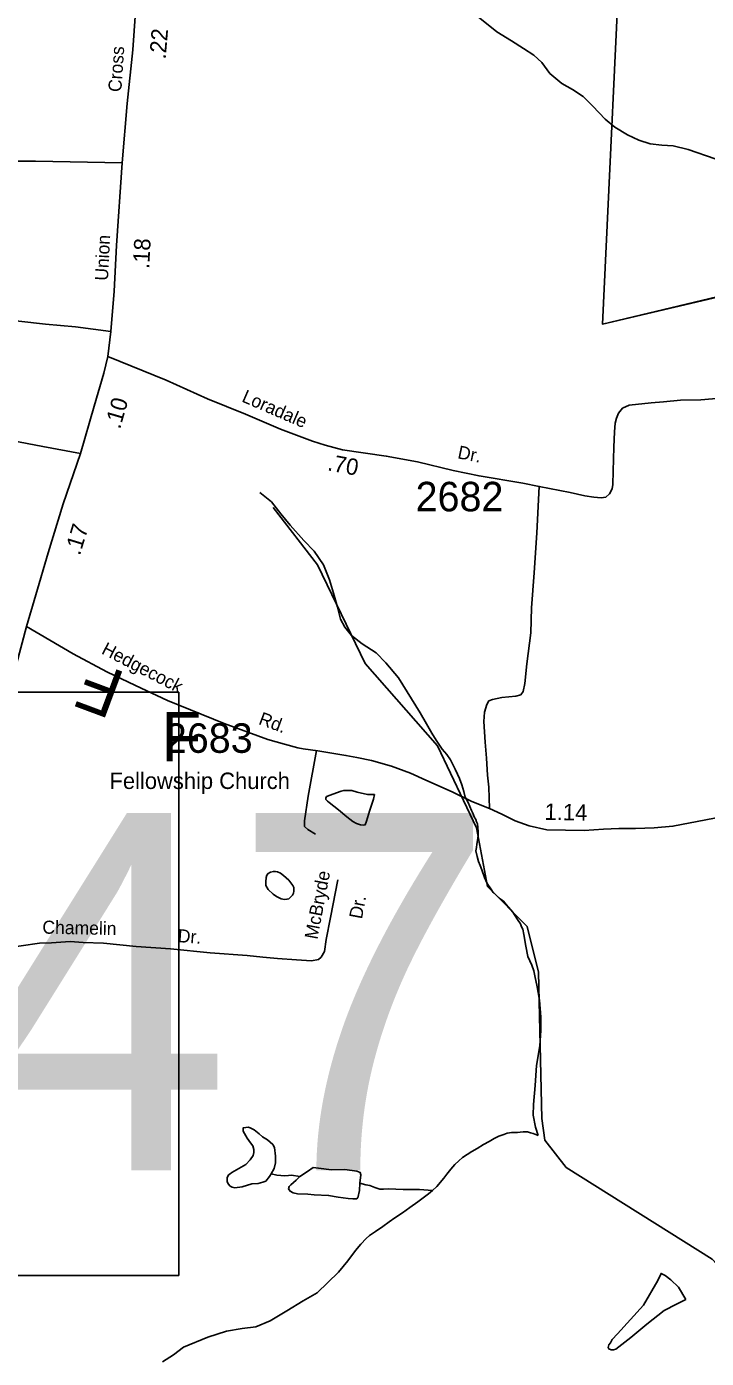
# Model space of a CAD drawing. Extents: x 1551653 to 1702041, y 811336 to 920032.
# Drawn here: x 1670916 to 1674315, y 838844 to 845509 of the extents above; entities that cross this region are included whole.
import ezdxf

# ---------------------------------------------------------------- set-up
doc = ezdxf.new("R2010")
doc.units = 0
for name, color, linetype in [('Old_Level_10', 7, 'Continuous'), ('Old_Level_11', 7, 'Continuous'), ('Old_Level_17', 7, 'Continuous'), ('Old_Level_22', 7, 'Continuous'), ('Old_Level_3', 7, 'Continuous'), ('Old_Level_32', 7, 'Continuous'), ('Old_Level_35', 7, 'Continuous'), ('Old_Level_48', 7, 'Continuous'), ('Old_Level_49', 7, 'Continuous'), ('Old_Level_59', 7, 'Continuous'), ('Old_Level_62', 7, 'Continuous'), ('Old_Level_8', 7, 'Continuous')]:
    doc.layers.add(name, color=color, linetype=linetype)

msp = doc.modelspace()

# ---------------------------------------------------------------- linework, layer by layer
at = {"layer": 'Old_Level_3'}
msp.add_lwpolyline([(1671676.755, 839259.117), (1664840.237, 839259.117), (1664840.237, 842177.718), (1671676.755, 842177.718), (1671676.755, 839259.117)], dxfattribs=at)
at = {"layer": 'Old_Level_32'}
for points in [[(1671393.666, 844827.172), (1671418.149, 845124.032), (1671447.058, 845392.211), (1671472.258, 845751.908), (1671478.72, 845989.65)], [(1671393.666, 844827.172), (1670959.889, 844835.27), (1670327.45, 844835.822)], [(1671321.876, 843859.005), (1671337.951, 843983.694), (1671354.027, 844184.806), (1671366.083, 844414.073), (1671393.666, 844827.172)], [(1671184.947, 843372.76), (1671253.557, 843609.626), (1671301.783, 843774.538), (1671321.876, 843859.005)], [(1671321.876, 843859.005), (1671613.659, 843740.012), (1671819.856, 843645.715), (1672010.456, 843569.813), (1672185.055, 843494.314), (1672345.957, 843435.013), (1672409.556, 843413.714), (1672495.156, 843391.913), (1672714.654, 843359.515), (1672870.155, 843330.315), (1673048.789, 843287.821), (1673178.633, 843260.552), (1673398.247, 843223.661), (1673480, 843207.621), (1673633.89, 843177.145), (1673707.628, 843161.105), (1673752.513, 843154.689), (1673789.382, 843151.481), (1673811.824, 843154.689), (1673831.061, 843170.729), (1673843.885, 843196.392), (1673847.091, 843217.245), (1673849.852, 843284.515), (1673852.253, 843404.514), (1673855.754, 843480.413), (1673858.654, 843524.413), (1673865.252, 843550.315), (1673875.652, 843574.114), (1673896.252, 843599.714), (1673928.552, 843615.013), (1674038.854, 843626.814), (1674100.953, 843631.512), (1674185.251, 843639.813), (1674287.351, 843641.814), (1674403.551, 843651.414)], [(1671184.947, 843372.76), (1670996.949, 843408.193), (1670552.148, 843493.295), (1668645.351, 843822.247), (1668504.151, 843839.911), (1668327.651, 843781.034)], [(1670916.252, 842506.646), (1670962.314, 842666.042), (1671023.729, 842875.369), (1671098.581, 843121.184), (1671184.947, 843372.76)], [(1670638.617, 841556.193), (1670701.122, 841738.335), (1670762.653, 841951.902), (1670837.644, 842211.644), (1670916.252, 842506.646)], [(1670916.252, 842506.646), (1671148.98, 842370.961), (1671317.831, 842280.302), (1671459.913, 842212.308), (1671620.528, 842136.073), (1671904.691, 842020.689), (1672121.716, 841941.806), (1672205.218, 841917.462), (1672271.761, 841900.092), (1672298.764, 841895.268), (1672373.022, 841884.653), (1672512.86, 841861.493), (1672567.83, 841850.878), (1672640.886, 841835.484), (1672740.618, 841808.437), (1672835.434, 841772.211), (1672913.152, 841737.092), (1673044.353, 841679.394), (1673142.127, 841630.895), (1673231.254, 841596.116), (1673292.753, 841566.916), (1673359.688, 841533.645), (1673429.518, 841509.458), (1673516.806, 841489.974), (1673704.334, 841485.896), (1673800.181, 841492.914), (1673877.327, 841495.253), (1673961.485, 841495.253), (1674054.996, 841499.932), (1674148.053, 841507.517), (1674477.55, 841570.916)]]:
    msp.add_lwpolyline(points, dxfattribs=at)
at = {"layer": 'Old_Level_35'}
for points in [[(1671337.951, 843983.694), (1671160.759, 844007.312), (1671010.96, 844020.314), (1670877.157, 844035.012), (1670773.26, 844043.112), (1670659.359, 844049.411), (1670603.359, 844050.612), (1670569.458, 844059.313), (1670525.76, 844072.213), (1670482.06, 844089.011), (1670458.359, 844103.512), (1670430.36, 844108.112), (1670400.459, 844110.714), (1670372.359, 844107.312), (1670346.161, 844099.812), (1670317.759, 844078.411), (1670285.161, 844051.013)], [(1673480, 843207.621), (1673467.176, 842975.041), (1673454.352, 842776.145), (1673441.528, 842600.508), (1673437.152, 842474.415), (1673418.055, 842320.717), (1673408.055, 842220.914), (1673399.252, 842181.016), (1673386.854, 842165.317), (1673362.753, 842157.716), (1673292.553, 842151.216), (1673246.355, 842142.115), (1673228.153, 842134.517), (1673217.753, 842116.715), (1673205.053, 842078.917), (1673202.054, 842030.915), (1673209.955, 841928.717), (1673216.356, 841848.517), (1673220.653, 841762.418), (1673227.455, 841702.218), (1673231.254, 841596.116)], [(1672364.981, 841885.985), (1672323.956, 841658.517), (1672305.455, 841534.817), (1672304.855, 841506.818), (1672322.555, 841490.519), (1672360.156, 841467.717)], [(1672471.557, 841239.319), (1672435.757, 841049.919), (1672413.457, 840940.32), (1672406.255, 840880.418), (1672389.654, 840852.82), (1672375.455, 840841.019), (1672341.256, 840833.719), (1672265.357, 840839.319), (1672171.456, 840845.218), (1672097.555, 840852.718), (1672019.655, 840860.32), (1671833.757, 840874.018), (1671636.057, 840894.018), (1671464.158, 840905.52), (1671300.457, 840922.918), (1671198.459, 840924.92), (1671134.457, 840930.218), (1671040.359, 840924.119), (1670980.258, 840921.317), (1670797.899, 840895.25), (1670630.976, 840874.169), (1670538.602, 840862.818), (1670444.606, 840854.71)]]:
    msp.add_lwpolyline(points, dxfattribs=at)
at = {"layer": 'Old_Level_48'}
msp.add_lwpolyline([(1673897.149, 846177.395), (1673795.137, 844020.73), (1674853.006, 844268.599), (1674891.26, 842073.649), (1676268.409, 842022.605), (1676293.982, 841770.417), (1676995.308, 841808.701)], dxfattribs=at)
at = {"layer": 'Old_Level_49'}
msp.add_lwpolyline([(1677060.718, 841780.865), (1676293.982, 841770.417), (1676301.268, 842001.748), (1674891.26, 842073.649), (1674863.162, 844275.23), (1673795.137, 844020.73), (1673897.149, 846177.395)], dxfattribs=at)
at = {"layer": 'Old_Level_59'}
msp.add_lwpolyline([(1677269.653, 836994), (1676399.617, 837454.854), (1675861.56, 837859.73), (1675298.59, 838166.59), (1675015.515, 838283.932), (1674958.613, 838360.621), (1674843.579, 838563.161), (1674530.567, 838874.789), (1674489.557, 838957.681), (1674491.505, 839184.11), (1674343.56, 839341.436), (1673614.497, 839799.369), (1673507.562, 839936.139), (1673492.491, 840044.765), (1673475.574, 840777.16), (1673419.492, 841004.768), (1673221.515, 841205.719), (1673166.561, 841498.994), (1672970.531, 841910.021), (1672608.511, 842321.15), (1672371.471, 842815.07), (1672149.502, 843101.835)], dxfattribs=at)
at = {"layer": 'Old_Level_62'}
for points in [[(1673165.228, 845564.459), (1673267.036, 845483.566), (1673341.06, 845437.789), (1673400.73, 845398.829), (1673452.608, 845366.584), (1673492.388, 845328.854), (1673532.169, 845274.721), (1673591.941, 845224.278), (1673645.767, 845193.623), (1673699.799, 845159.686), (1673747.371, 845111.141), (1673809.296, 845046.703), (1673857.074, 845006.308), (1673920.947, 844968.065), (1673976.824, 844941.511), (1674034.649, 844923.108), (1674092.781, 844915.367), (1674148.658, 844912.548), (1674224.629, 844894.657), (1674358.528, 844847.546)], [(1672082.143, 843177.91), (1672139.865, 843131.568), (1672187.745, 843071.539), (1672233.369, 843014.842), (1672302.881, 842937.076), (1672354.759, 842884.326), (1672400.691, 842816.095), (1672430.014, 842740.021), (1672449.904, 842673.943), (1672471.434, 842603.764), (1672485.173, 842543.581), (1672506.908, 842503.749), (1672540.639, 842461.201), (1672594.363, 842420.703), (1672664.286, 842375.028), (1672712.268, 842325.559), (1672775.731, 842249.639), (1672841.143, 842145.678), (1672884.614, 842074.268), (1672915.782, 842020.237), (1672943.156, 841973.741), (1672964.789, 841938.062), (1672994.419, 841893.104), (1673018.103, 841867.165), (1673035.737, 841838.92), (1673059.318, 841792.475), (1673071.109, 841768.484), (1673080.951, 841746.134), (1673092.537, 841713.889), (1673102.174, 841681.696), (1673109.761, 841653.603), (1673123.705, 841625.409), (1673133.24, 841605.57), (1673141.032, 841585.68), (1673148.926, 841569.122), (1673154.77, 841555.076), (1673162.665, 841540.927), (1673166.561, 841529.342), (1673170.559, 841519.449), (1673174.045, 841480.796), (1673173.737, 841463.572), (1673171.687, 841445.527), (1673167.381, 841416.922), (1673165.125, 841401.339), (1673163.075, 841384.985), (1673168.509, 841355.355), (1673176.301, 841331.416), (1673183.99, 841310.756), (1673191.782, 841289.226), (1673205.418, 841250.369), (1673219.157, 841220.533), (1673236.894, 841194.749), (1673248.684, 841176.499), (1673264.576, 841162.145), (1673284.261, 841143.741), (1673300.255, 841131.9), (1673313.993, 841115.239), (1673347.827, 841076.792), (1673371.305, 841041.062), (1673385.146, 841018.609), (1673390.785, 841004.563), (1673396.834, 840992.926), (1673402.576, 840964.936), (1673411.803, 840906.394), (1673423.286, 840856.156), (1673442.868, 840812.275), (1673452.711, 840784.183), (1673458.247, 840759.423), (1673468.397, 840704.212), (1673480.085, 840637.52), (1673487.365, 840551.243), (1673486.955, 840485.576), (1673482.648, 840407.707), (1673466.142, 840309.539), (1673459.58, 840209.576), (1673451.173, 840115.405), (1673448.815, 840061.271), (1673460.913, 840001.909), (1673474.139, 839958.95)], [(1672655.058, 841666.112), (1672620.507, 841666.881), (1672568.731, 841678.569), (1672542.997, 841685.694), (1672520.647, 841686.924), (1672501.987, 841686.514), (1672488.658, 841683.49), (1672446.623, 841667.957), (1672420.376, 841657.807), (1672415.762, 841655.449), (1672412.379, 841648.119), (1672412.277, 841641.557), (1672415.352, 841637.353), (1672420.889, 841632.33), (1672428.271, 841625.614), (1672476.048, 841589.371), (1672517.981, 841554.871), (1672547.919, 841531.29), (1672565.553, 841521.037), (1672585.648, 841514.937), (1672599.182, 841512.989), (1672609.639, 841514.425), (1672615.996, 841532.367), (1672630.144, 841582.912), (1672650.445, 841642.428), (1672655.058, 841666.112)], [(1672228.037, 841236.63), (1672248.03, 841210.743), (1672252.131, 841200.798), (1672251.926, 841192.596), (1672252.131, 841182.804), (1672249.875, 841172.961), (1672245.159, 841162.401), (1672235.727, 841152.713), (1672226.807, 841143.896), (1672217.375, 841141.588), (1672205.174, 841141.025), (1672189.59, 841144.664), (1672166.419, 841155.789), (1672149.605, 841167.63), (1672123.871, 841191.108), (1672111.875, 841211.05), (1672111.773, 841229.095), (1672114.028, 841251.24), (1672117.104, 841262.672), (1672123.973, 841271.541), (1672135.046, 841277.845), (1672150.22, 841280.87), (1672159.55, 841281.486), (1672170.418, 841278.82), (1672186.412, 841271.899), (1672200.15, 841260.98), (1672228.037, 841236.63)], [(1672138.224, 839767.842), (1672154.424, 839794.601), (1672160.678, 839823.206), (1672160.78, 839856.835), (1672155.039, 839898.819), (1672146.939, 839914.557), (1672121.103, 839937.267), (1672095.779, 839953.312), (1672079.272, 839967.665), (1672053.538, 839987.812), (1672037.339, 839995.604), (1672025.343, 840001.601), (1671999.507, 839997.962), (1671999.404, 839981.558), (1672019.089, 839945.879), (1672035.186, 839923.374), (1672047.796, 839908.405), (1672052.923, 839889.387), (1672052.718, 839873.803), (1672048.514, 839859.142), (1672034.468, 839837.252), (1672012.425, 839813.876), (1671942.297, 839774.301), (1671934.095, 839767.894), (1671925.79, 839762.306), (1671918.306, 839748.516), (1671918.306, 839729.651), (1671923.843, 839718.066), (1671933.89, 839706.326), (1671943.733, 839700.38), (1671957.676, 839697.612), (1671993.868, 839701.815), (1672041.747, 839717.246), (1672074.043, 839719.091), (1672097.932, 839725.191), (1672111.978, 839731.445), (1672130.432, 839754.873), (1672138.224, 839767.842)], [(1672945.617, 839684.95), (1672966.737, 839705.096), (1673003.237, 839746.158), (1673017.488, 839766.407), (1673037.685, 839790.552), (1673057.986, 839813.928), (1673076.953, 839832.433), (1673096.535, 839849.35), (1673118.578, 839865.242), (1673142.672, 839878.724), (1673168.816, 839894.616), (1673201.317, 839914.454), (1673228.691, 839929.526), (1673253.503, 839943.777), (1673277.494, 839955.567), (1673301.793, 839964.949), (1673319.735, 839971.151), (1673341.778, 839974.842), (1673357.772, 839974.432), (1673370.28, 839974.227), (1673383.916, 839976.38), (1673399.91, 839978.533), (1673411.803, 839978.328), (1673421.645, 839977.252), (1673435.897, 839973.714), (1673449.738, 839969.306), (1673474.139, 839958.95)], [(1672582.982, 839720.27), (1672586.571, 839761.998), (1672584.52, 839774.404), (1672566.681, 839780.453), (1672506.601, 839789.065), (1672440.676, 839787.117), (1672376.495, 839795.832), (1672348.813, 839799.677), (1672320.413, 839779.787), (1672282.991, 839754.258)], [(1672138.224, 839767.842), (1672167.034, 839761.537), (1672207.122, 839757.436), (1672225.064, 839759.537), (1672241.058, 839760.819), (1672282.991, 839754.258)], [(1672282.991, 839754.258), (1672264.126, 839736.572), (1672237.982, 839712.427), (1672229.268, 839704.43), (1672225.884, 839692.178), (1672233.881, 839680.592), (1672249.158, 839672.903), (1672269.868, 839668.341), (1672321.746, 839665.623), (1672353.529, 839662.497), (1672425.913, 839659.472), (1672473.895, 839651.065), (1672523.927, 839644.298), (1672547.816, 839642.197), (1672565.861, 839642.658), (1672571.91, 839648.246), (1672580.009, 839684.181), (1672582.982, 839720.27)], [(1672582.982, 839720.27), (1672612.612, 839713.093), (1672633.015, 839708.582), (1672656.699, 839699.099), (1672682.535, 839690.332), (1672700.682, 839690.742), (1672726.519, 839691.87), (1672798.697, 839689.564), (1672880.513, 839688.744), (1672945.617, 839684.95)], [(1671595.144, 838826.14), (1671651.123, 838861.102), (1671701.361, 838899.498), (1671821.624, 838950.351), (1671916.051, 838979.622), (1671993.97, 838993.617), (1672062.253, 839001.255), (1672134.431, 839032.628), (1672216.759, 839082.66), (1672298.985, 839131.873), (1672369.113, 839171.5), (1672475.945, 839275.204), (1672522.287, 839332.516), (1672560.427, 839384.241), (1672586.776, 839416.485), (1672613.945, 839443.86), (1672631.067, 839458.316), (1672661.415, 839479.795), (1672698.017, 839504.504), (1672728.877, 839527.675), (1672757.174, 839546.796), (1672795.416, 839572.325), (1672831.608, 839598.623), (1672872.106, 839628.201), (1672926.445, 839667.316), (1672945.617, 839684.95)], [(1674212.531, 839138.947), (1674176.75, 839201.181), (1674136.97, 839237.321), (1674109.083, 839259.21), (1674088.885, 839269.463), (1674072.891, 839233.681), (1674000.2, 839109.625), (1673870.299, 838966.191), (1673845.078, 838938.816), (1673835.133, 838922.566), (1673827.136, 838911.237), (1673825.085, 838898.985), (1673827.649, 838891.552), (1673838.926, 838887.195), (1673851.332, 838886.938), (1673863.02, 838890.783), (1673937.146, 838948.351), (1674017.834, 839015.66), (1674104.059, 839083.686), (1674166.292, 839115.264), (1674212.531, 839138.947)]]:
    msp.add_lwpolyline(points, dxfattribs=at)

# ---------------------------------------------------------------- texts
at = {"layer": 'Old_Level_10'}
for s, rotation, p in [('McBryde', 79.296175, (1672370.095, 840937.965)), ('Dr.', 79.296175, (1672592.649, 841039.974)), ('Chamelin', 358.8759389, (1670994.403, 840969.734)), ('Dr.', 355.7859167, (1671670.126, 840927.432))]:
    msp.add_text(s, height=65.6167, rotation=rotation, dxfattribs=at).set_placement(p)
at = {"layer": 'Old_Level_11'}
for s, rotation, p in [('Cross', 86.1531167, (1671389.245, 845180.3)), ('Union', 87.1041639, (1671322.678, 844236.201)), ('Loradale', 336.6158583, (1671987.695, 843634.017)), ('Dr.', 348.5104917, (1673067.99, 843349.323)), ('Hedgecock', 332.6161833, (1671285.929, 842373.289)), ('Rd.', 339.5011333, (1672071.743, 842019.648))]:
    msp.add_text(s, height=65.6167, rotation=rotation, dxfattribs=at).set_placement(p)
at = {"layer": 'Old_Level_17'}
for s, rotation, p in [('.22', 85.2854417, (1671611.171, 845343.902)), ('.18', 86.9898333, (1671528.652, 844295.232)), ('.10', 73.8460722, (1671382.924, 843491.437)), ('.70', 349.3650917, (1672417.262, 843289.312)), ('.17', 73.0644111, (1671182.239, 842859.023)), ('1.14', 358.7542111, (1673505.614, 841539.456))]:
    msp.add_text(s, height=82.0208, rotation=rotation, dxfattribs=at).set_placement(p)
at = {"layer": 'Old_Level_22'}
for rotation, p in [(159.536425, (1671419.185, 842272.48)), (0.0000194, (1671588.903, 841832.15))]:
    msp.add_text('F', height=246.062, rotation=rotation, dxfattribs=at).set_placement(p)
msp.add_text('Fellowship Church', height=82.02083, dxfattribs=at).set_placement((1671330.505, 841693.785))
at = {"layer": 'Old_Level_3'}
msp.add_text('B-4747', height=1788.0542, dxfattribs=at).set_placement((1665558.626, 839784.872))
at = {"layer": 'Old_Level_8'}
for s, p in [('2682', (1672861.266, 843083.371)), ('2683', (1671607.14, 841874.674))]:
    msp.add_text(s, height=147.6375, dxfattribs=at).set_placement(p)

doc.saveas('drawing.dxf')
